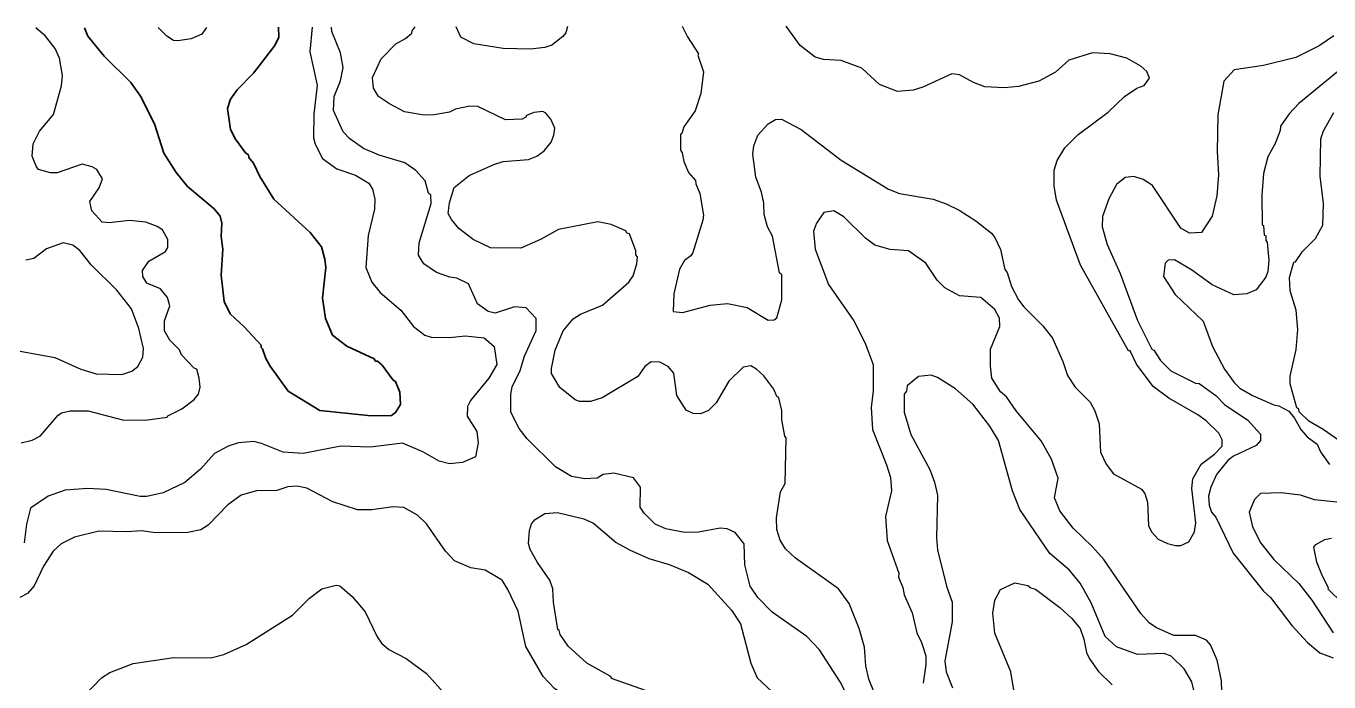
# Model space of a CAD drawing. Extents: x 447.8 to 473.9, y 7733.1 to 7760.8.
# Drawn here: x 457.538 to 460.421, y 7759.325 to 7760.777 of the extents above; entities that cross this region are included whole.
import ezdxf

# ---------------------------------------------------------------- set-up
doc = ezdxf.new("R2010")
doc.units = 0
doc.header["$LTSCALE"] = 0.032
doc.layers.add('1', color=7, linetype='Continuous', lineweight=25)
doc.layers.add('2', color=7, linetype='Continuous', lineweight=13)

msp = doc.modelspace()

# ---------------------------------------------------------------- linework, layer by layer
at = {"layer": '1'}
msp.add_lwpolyline([(457.6667, 7760.7732), (457.674, 7760.7547), (457.7105, 7760.71), (457.7693, 7760.652), (457.7907, 7760.6219), (457.8215, 7760.5606), (457.8426, 7760.4959), (457.8697, 7760.4529), (457.8948, 7760.4222), (457.9538, 7760.3727), (457.9668, 7760.3564), (457.9707, 7760.3407), (457.9692, 7760.3111), (457.9731, 7760.2834), (457.9692, 7760.226), (457.9757, 7760.1672), (457.9892, 7760.1403), (458.0201, 7760.1116), (458.0578, 7760.0707), (458.0581, 7760.0653), (458.0612, 7760.063), (458.0684, 7760.0413), (458.0777, 7760.0241), (458.1177, 7759.9687), (458.1875, 7759.9262), (458.3014, 7759.9143), (458.3466, 7759.9154), (458.3554, 7759.9215), (458.3665, 7759.9392), (458.365, 7759.9668), (458.3555, 7759.9901), (458.3502, 7759.9935), (458.3259, 7760.0262), (458.3155, 7760.0351), (458.3106, 7760.0355), (458.3076, 7760.0408), (458.2474, 7760.0686), (458.2161, 7760.0931), (458.2002, 7760.13), (458.1936, 7760.1747), (458.2008, 7760.243), (458.199, 7760.2613), (458.1914, 7760.2887), (458.1663, 7760.3199), (458.0859, 7760.3939), (458.055, 7760.4439), (458.0406, 7760.4734), (458.0303, 7760.4864), (458.0299, 7760.492), (458.0229, 7760.4963), (458.001, 7760.5266), (457.99, 7760.5479), (457.9835, 7760.5945), (457.9897, 7760.615), (458.0046, 7760.6359), (458.0407, 7760.6728), (458.0879, 7760.7337), (458.0973, 7760.7527), (458.0965, 7760.7743)], dxfattribs=at)
at = {"layer": '2'}
for points in [[(457.5269, 7759.8543), (457.5513, 7759.8608), (457.5693, 7759.8698), (457.6082, 7759.9153), (457.6159, 7759.9207), (457.6349, 7759.9253), (457.6748, 7759.9253), (457.7507, 7759.9055), (457.8014, 7759.9047), (457.8501, 7759.9118), (457.8513, 7759.9147), (457.8825, 7759.9299), (457.9096, 7759.9509), (457.9189, 7759.9622), (457.9227, 7759.9778), (457.921, 7759.998), (457.9155, 7760.0173), (457.9099, 7760.0201), (457.8819, 7760.0491), (457.8769, 7760.0601), (457.8557, 7760.082), (457.8437, 7760.1023), (457.8441, 7760.1243), (457.856, 7760.1579), (457.8505, 7760.176), (457.8348, 7760.1957), (457.8046, 7760.2079), (457.7958, 7760.2224), (457.7953, 7760.2358), (457.8093, 7760.2566), (457.8462, 7760.2781), (457.8513, 7760.287), (457.8514, 7760.3049), (457.8392, 7760.3262), (457.8274, 7760.3337), (457.803, 7760.3429), (457.7668, 7760.3464), (457.7212, 7760.3417), (457.7063, 7760.3432), (457.6833, 7760.368), (457.679, 7760.3888), (457.6997, 7760.4193), (457.7068, 7760.439), (457.6946, 7760.4594), (457.684, 7760.4656), (457.6617, 7760.4713), (457.6064, 7760.4525), (457.592, 7760.4522), (457.5655, 7760.4594), (457.5598, 7760.4669), (457.5511, 7760.4893), (457.553, 7760.5167), (457.5676, 7760.5444), (457.5987, 7760.5811), (457.6164, 7760.645), (457.6181, 7760.6674), (457.6117, 7760.7059), (457.6019, 7760.727), (457.5804, 7760.7543), (457.5595, 7760.773)], [(458.1706, 7760.7745), (458.1656, 7760.7203), (458.1815, 7760.646), (458.1744, 7760.5818), (458.1736, 7760.5295), (458.1773, 7760.5158), (458.1934, 7760.4836), (458.2254, 7760.4611), (458.267, 7760.4467), (458.2958, 7760.4292), (458.3039, 7760.4162), (458.3097, 7760.3936), (458.309, 7760.3718), (458.2946, 7760.3138), (458.2896, 7760.2426), (458.3029, 7760.2099), (458.3213, 7760.1873), (458.3673, 7760.1486), (458.395, 7760.112), (458.4202, 7760.0928), (458.434, 7760.0883), (458.4744, 7760.0875), (458.5093, 7760.0914), (458.5515, 7760.0867), (458.5734, 7760.0676), (458.5795, 7760.028), (458.5616, 7759.9979), (458.5211, 7759.9485), (458.5142, 7759.9354), (458.5138, 7759.9139), (458.535, 7759.8795), (458.5381, 7759.855), (458.5322, 7759.8233), (458.5033, 7759.8109), (458.4744, 7759.8081), (458.4517, 7759.8141), (458.4156, 7759.8349), (458.371, 7759.854), (458.3, 7759.8454), (458.2345, 7759.8469), (458.1507, 7759.831), (458.1066, 7759.8342), (458.0583, 7759.8532), (458.0413, 7759.8573), (458.0079, 7759.855), (457.9848, 7759.8476), (457.9549, 7759.831), (457.9239, 7759.7962), (457.8892, 7759.7669), (457.8412, 7759.744), (457.8051, 7759.7357), (457.7904, 7759.7356), (457.7146, 7759.7515), (457.6745, 7759.7539), (457.6244, 7759.7499), (457.5862, 7759.7365), (457.5474, 7759.7101), (457.5383, 7759.675), (457.5337, 7759.633)], [(457.9366, 7760.7739), (457.9264, 7760.7591), (457.9033, 7760.7487), (457.8734, 7760.744), (457.864, 7760.7452), (457.8491, 7760.7547), (457.83, 7760.7736)], [(458.6441, 7760.1537), (458.6184, 7760.1555), (458.5759, 7760.1413), (458.5604, 7760.1453), (458.5366, 7760.1623), (458.517, 7760.2062), (458.4909, 7760.2194), (458.4757, 7760.2213), (458.4457, 7760.2318), (458.4176, 7760.2508), (458.406, 7760.2697), (458.4075, 7760.2971), (458.434, 7760.3841), (458.4333, 7760.4027), (458.4285, 7760.4075), (458.4211, 7760.4344), (458.4005, 7760.4577), (458.3757, 7760.474), (458.3192, 7760.4914), (458.2843, 7760.5062), (458.2543, 7760.5272), (458.2397, 7760.5426), (458.2176, 7760.59), (458.2192, 7760.6209), (458.2335, 7760.6555), (458.2392, 7760.6853), (458.2335, 7760.7178), (458.2145, 7760.7652), (458.2134, 7760.7746)], [(458.6763, 7760.3043), (458.6328, 7760.2855), (458.5656, 7760.2864), (458.5267, 7760.3048), (458.4955, 7760.3289), (458.4788, 7760.349), (458.4718, 7760.3619), (458.4746, 7760.3858), (458.4851, 7760.4195), (458.5184, 7760.4461), (458.5729, 7760.4707), (458.5931, 7760.477), (458.6495, 7760.4819), (458.668, 7760.4891), (458.6838, 7760.5007), (458.6994, 7760.52), (458.7059, 7760.5354), (458.7081, 7760.5512), (458.6988, 7760.5712), (458.6877, 7760.584), (458.6811, 7760.5876), (458.6613, 7760.5858), (458.6449, 7760.5791), (458.6438, 7760.5755), (458.6358, 7760.5713), (458.5986, 7760.5692), (458.5372, 7760.5988), (458.5199, 7760.5996), (458.488, 7760.5928), (458.4746, 7760.5865), (458.4409, 7760.5802), (458.4189, 7760.5796), (458.3754, 7760.5873), (458.3421, 7760.6046), (458.3172, 7760.6212), (458.3066, 7760.6394), (458.3042, 7760.6629), (458.3238, 7760.7041), (458.3556, 7760.7376), (458.3776, 7760.7494), (458.3912, 7760.7612), (458.3918, 7760.7665), (458.399, 7760.775)], [(458.7357, 7760.7758), (458.7323, 7760.7619), (458.7258, 7760.7536), (458.7008, 7760.7347), (458.6854, 7760.7295), (458.6539, 7760.7262), (458.5931, 7760.727), (458.5284, 7760.7376), (458.4997, 7760.7523), (458.4892, 7760.7752)], [(458.9896, 7760.7764), (459.0016, 7760.7528), (459.0255, 7760.7157), (459.0242, 7760.7123), (459.0368, 7760.6757), (459.0305, 7760.628), (459.0183, 7760.5893), (458.9932, 7760.5541), (458.9887, 7760.5391), (458.9856, 7760.5369), (458.9856, 7760.5021), (458.9895, 7760.4962), (458.9934, 7760.4772), (459.0032, 7760.453), (459.0189, 7760.4354), (459.0195, 7760.4279), (459.0288, 7760.4064), (459.0369, 7760.3588), (459.0356, 7760.3472), (459.0133, 7760.2761), (459.0089, 7760.2688), (458.9948, 7760.2578), (458.9838, 7760.2391), (458.9711, 7760.1842), (458.9698, 7760.1451), (458.99, 7760.1428), (459.0515, 7760.1596), (459.09, 7760.1627), (459.1332, 7760.1545), (459.1801, 7760.1262), (459.1934, 7760.1271), (459.1992, 7760.1315), (459.2099, 7760.1708), (459.2099, 7760.2265), (459.2052, 7760.2312), (459.1891, 7760.3118), (459.1785, 7760.3323), (459.1707, 7760.3596), (459.1699, 7760.3853), (459.165, 7760.4096), (459.1524, 7760.4427), (459.1459, 7760.4937), (459.1482, 7760.5119), (459.1569, 7760.5355), (459.1801, 7760.5609), (459.1964, 7760.5705), (459.2091, 7760.5712), (459.2526, 7760.5479), (459.3412, 7760.4803), (459.4465, 7760.4157), (459.4703, 7760.4066), (459.5447, 7760.3937), (459.5741, 7760.3838), (459.6027, 7760.3695), (459.6394, 7760.3457), (459.6737, 7760.3185), (459.6812, 7760.3094), (459.6937, 7760.2824), (459.7038, 7760.2382), (459.7085, 7760.2317), (459.7184, 7760.2006), (459.734, 7760.171), (459.7456, 7760.1556), (459.7877, 7760.1133), (459.809, 7760.0862), (459.8318, 7760.0348), (459.8421, 7760.0033), (459.8592, 7759.9778), (459.8927, 7759.945), (459.9024, 7759.9257), (459.9121, 7759.8966), (459.9154, 7759.8337), (459.9278, 7759.8077), (459.9442, 7759.7858), (460.0059, 7759.7523), (460.0131, 7759.7427), (460.0195, 7759.7235), (460.0212, 7759.6716), (460.0285, 7759.6575), (460.0431, 7759.6417), (460.0635, 7759.6319), (460.0811, 7759.6274), (460.0933, 7759.6277), (460.1107, 7759.6353), (460.123, 7759.658), (460.1261, 7759.6777), (460.1174, 7759.7533), (460.1196, 7759.775), (460.1378, 7759.8073), (460.1679, 7759.8299), (460.1842, 7759.8472), (460.1846, 7759.8611), (460.1772, 7759.8758), (460.1489, 7759.903), (460.1307, 7759.9163)], [(459.9773, 7760.0579), (459.8711, 7760.248), (459.8176, 7760.392), (459.8128, 7760.4234), (459.8129, 7760.4584), (459.8194, 7760.4792), (459.8361, 7760.5076), (459.8656, 7760.5369), (459.9326, 7760.5864), (459.9681, 7760.6213), (459.9956, 7760.6397), (460.0116, 7760.6457), (460.0234, 7760.6616), (460.0178, 7760.6765), (460.0048, 7760.6886), (459.9736, 7760.7058), (459.9369, 7760.7157), (459.8977, 7760.7174), (459.8451, 7760.7015), (459.816, 7760.6753), (459.7785, 7760.6551), (459.7337, 7760.6434), (459.7025, 7760.6405), (459.6592, 7760.6422), (459.6346, 7760.6519), (459.6033, 7760.6691), (459.5862, 7760.6709), (459.5219, 7760.6417), (459.5007, 7760.6354), (459.4661, 7760.632), (459.4261, 7760.6474), (459.387, 7760.6841), (459.3414, 7760.7006), (459.3023, 7760.7031), (459.2842, 7760.7085), (459.2504, 7760.7339), (459.2197, 7760.777)], [(460.4318, 7760.7557), (460.3988, 7760.7331), (460.3476, 7760.7077), (460.2763, 7760.6895), (460.2109, 7760.6798), (460.1879, 7760.6548), (460.1751, 7760.5806), (460.1734, 7760.4993), (460.1766, 7760.4481), (460.1726, 7760.4016), (460.1623, 7760.3565), (460.1387, 7760.3203), (460.112, 7760.3189), (460.0931, 7760.3297), (460.0307, 7760.424), (460.0094, 7760.4376), (459.9892, 7760.4441), (459.9699, 7760.4417), (459.9507, 7760.4264), (459.9336, 7760.3949), (459.92, 7760.3557), (459.9193, 7760.333), (459.9303, 7760.2933), (459.9589, 7760.2295), (459.9974, 7760.1252), (460.0291, 7760.0621), (460.0331, 7760.06), (460.0484, 7760.0369), (460.0711, 7760.0141), (460.1256, 7759.9865), (460.1338, 7759.9861), (460.1708, 7759.9593), (460.1903, 7759.9386), (460.2406, 7759.9056), (460.2696, 7759.8738), (460.2691, 7759.8597), (460.26, 7759.8488), (460.2096, 7759.8249), (460.1971, 7759.8152), (460.172, 7759.7847), (460.1594, 7759.7566), (460.1543, 7759.7366), (460.1559, 7759.7167), (460.1606, 7759.7013), (460.1702, 7759.6898), (460.2091, 7759.6107), (460.2758, 7759.5266), (460.2914, 7759.5124), (460.339, 7759.4501), (460.373, 7759.4125), (460.4009, 7759.3902), (460.4299, 7759.3788)], [(460.4439, 7760.6794), (460.3544, 7760.6058), (460.333, 7760.5827), (460.3133, 7760.5558), (460.3128, 7760.5456), (460.3016, 7760.5168), (460.2854, 7760.4876), (460.2761, 7760.4504), (460.2721, 7760.4027), (460.2729, 7760.3371), (460.276, 7760.3353), (460.2777, 7760.3145), (460.2808, 7760.3124), (460.2809, 7760.3026), (460.284, 7760.2987), (460.288, 7760.2583), (460.2857, 7760.2339), (460.2808, 7760.2215), (460.26, 7760.1935), (460.2389, 7760.1844), (460.2101, 7760.1821), (460.1625, 7760.2043), (460.1167, 7760.2375), (460.0787, 7760.2596), (460.0652, 7760.2587), (460.0581, 7760.2524), (460.0549, 7760.2224), (460.0804, 7760.1828), (460.1421, 7760.124), (460.1631, 7760.0682), (460.1899, 7760.0174), (460.2107, 7759.9878), (460.2234, 7759.9758), (460.252, 7759.9591), (460.2991, 7759.9387), (460.31, 7759.9366), (460.3321, 7759.9244), (460.3444, 7759.9092), (460.3583, 7759.8841), (460.3726, 7759.8682), (460.3946, 7759.8516), (460.4021, 7759.8347), (460.4223, 7759.8065)], [(460.4512, 7759.8537), (460.4082, 7759.8842), (460.3765, 7759.9023), (460.3548, 7759.9232), (460.3542, 7759.9293), (460.3498, 7759.9323), (460.3353, 7759.9852), (460.3347, 7760.0022), (460.3481, 7760.061), (460.3522, 7760.1054), (460.3482, 7760.1483), (460.3347, 7760.1909), (460.3338, 7760.2208), (460.3433, 7760.2545), (460.3469, 7760.2554), (460.3621, 7760.2784), (460.3908, 7760.3065), (460.4075, 7760.3363), (460.4091, 7760.3843), (460.4011, 7760.445), (460.4027, 7760.5275), (460.4086, 7760.545), (460.4313, 7760.5857)], [(459.5291, 7760.2523), (459.4903, 7760.2796), (459.4498, 7760.2822), (459.4156, 7760.2922), (459.3956, 7760.3074), (459.3473, 7760.3549), (459.3249, 7760.3679), (459.303, 7760.3646), (459.2866, 7760.3409), (459.2798, 7760.323), (459.2837, 7760.2833), (459.3132, 7760.2047), (459.3697, 7760.1247), (459.3934, 7760.0764), (459.4119, 7760.0281), (459.4119, 7759.9697), (459.408, 7759.933), (459.4104, 7759.8838), (459.442, 7759.8058), (459.4505, 7759.7777), (459.4527, 7759.7485), (459.4393, 7759.6917), (459.4432, 7759.6388), (459.4687, 7759.5663), (459.4683, 7759.5577), (459.4776, 7759.5343), (459.4807, 7759.5185), (459.4985, 7759.4782), (459.5085, 7759.434), (459.5193, 7759.4124), (459.5289, 7759.3836), (459.5289, 7759.364), (459.5225, 7759.323)], [(458.867, 7760.3184), (458.865, 7760.3238), (458.8327, 7760.338), (458.8027, 7760.3439), (458.7158, 7760.3269), (458.6763, 7760.3043)], [(457.5243, 7760.0576), (457.6015, 7760.0437), (457.6585, 7760.0176), (457.6931, 7760.0073), (457.7494, 7760.0057), (457.7716, 7760.0135), (457.7849, 7760.0236), (457.796, 7760.0445), (457.7975, 7760.0633), (457.7869, 7760.1073), (457.7707, 7760.1509), (457.7382, 7760.1926), (457.6816, 7760.2483), (457.6565, 7760.2805), (457.6409, 7760.2924), (457.6196, 7760.2974), (457.5828, 7760.2838), (457.5545, 7760.2626), (457.5374, 7760.259)], [(459.4262, 7759.2733), (459.4027, 7759.3313), (459.396, 7759.3612), (459.3927, 7759.4028), (459.3813, 7759.4435), (459.359, 7759.499), (459.3356, 7759.5314), (459.2401, 7759.5996), (459.2179, 7759.62), (459.2065, 7759.6391), (459.1988, 7759.6626), (459.198, 7759.6885), (459.2069, 7759.7462), (459.2176, 7759.7645), (459.2195, 7759.8655), (459.2164, 7759.8697), (459.21, 7759.9059), (459.2098, 7759.9261), (459.2036, 7759.954), (459.1987, 7759.9572), (459.1923, 7759.9736), (459.1704, 7760.0027), (459.1541, 7760.0174), (459.1412, 7760.0247), (459.1242, 7760.0223), (459.0925, 7759.9909), (459.0646, 7759.9431), (459.0475, 7759.9265), (459.0304, 7759.9191), (459.014, 7759.9192), (458.9983, 7759.9273), (458.9776, 7759.9596), (458.971, 7760.0086), (458.9587, 7760.0237), (458.9403, 7760.033), (458.9207, 7760.0341), (458.9066, 7760.0237), (458.8917, 7760.0011), (458.8123, 7759.9543), (458.7865, 7759.9458), (458.762, 7759.9462), (458.7528, 7759.9497), (458.7188, 7759.9773), (458.7005, 7760.0078), (458.7002, 7760.019), (458.7087, 7760.0595), (458.726, 7760.1024), (458.7485, 7760.1292), (458.7649, 7760.1391), (458.8131, 7760.1595), (458.8712, 7760.2105), (458.881, 7760.2242), (458.8893, 7760.2507), (458.8909, 7760.2666), (458.8871, 7760.2708), (458.8869, 7760.2797), (458.8733, 7760.317), (458.867, 7760.3184)], [(459.6815, 7760.1496), (459.6508, 7760.1763), (459.6033, 7760.1802), (459.5709, 7760.1979), (459.5535, 7760.2148), (459.5291, 7760.2523)], [(458.6136, 7759.9789), (458.6311, 7760.0149), (458.6403, 7760.0464), (458.6663, 7760.1031), (458.6663, 7760.1298), (458.6441, 7760.1537)], [(460.185, 7759.2548), (460.183, 7759.3278), (460.1736, 7759.374), (460.1589, 7759.4079), (460.1496, 7759.4179), (460.1253, 7759.4285), (460.0779, 7759.4284), (460.0391, 7759.4452), (460.0232, 7759.4561), (460.0042, 7759.4773), (459.9225, 7759.5965), (459.8978, 7759.6248), (459.8547, 7759.6655), (459.8254, 7759.7045), (459.8136, 7759.7328), (459.8214, 7759.7766), (459.8067, 7759.8186), (459.7839, 7759.8591), (459.7284, 7759.9253), (459.7073, 7759.9562), (459.694, 7759.9675), (459.6749, 7759.998), (459.6717, 7760.0245), (459.6717, 7760.062), (459.6925, 7760.1118), (459.6917, 7760.1307), (459.6815, 7760.1496)], [(460.1307, 7759.9163), (460.0667, 7759.9533), (460.0321, 7759.9794), (459.9951, 7760.0286), (459.9809, 7760.0583), (459.9773, 7760.0579)], [(460.1245, 7759.2957), (460.1175, 7759.3256), (460.1004, 7759.3543), (460.0715, 7759.3828), (460.0564, 7759.3884), (459.9969, 7759.3862), (459.9504, 7759.4031), (459.9255, 7759.4263), (459.8945, 7759.5006), (459.8702, 7759.5442), (459.8466, 7759.5726), (459.8029, 7759.6099), (459.737, 7759.7068), (459.7204, 7759.7486), (459.6892, 7759.86), (459.6705, 7759.8912), (459.6326, 7759.9405), (459.5942, 7759.9741), (459.5546, 7759.9992), (459.5404, 7760.0041), (459.5127, 7760.0014), (459.4874, 7759.9806), (459.4856, 7759.9689), (459.4808, 7759.962), (459.4808, 7759.9226), (459.4957, 7759.8734), (459.5377, 7759.7959), (459.548, 7759.7675), (459.5545, 7759.7387), (459.5523, 7759.6444), (459.5546, 7759.618), (459.5744, 7759.5374), (459.5867, 7759.5022), (459.5867, 7759.4586), (459.5707, 7759.3721), (459.5737, 7759.3479), (459.5876, 7759.3127)], [(459.3537, 7759.2967), (459.3391, 7759.3255), (459.2931, 7759.3967), (459.2657, 7759.4263), (459.1885, 7759.4796), (459.1568, 7759.5121), (459.1397, 7759.5376), (459.1282, 7759.5844), (459.1267, 7759.6313), (459.1069, 7759.6565), (459.0893, 7759.6641), (459.0734, 7759.6657), (459.0259, 7759.657), (458.9948, 7759.6562), (458.9531, 7759.6646), (458.9298, 7759.675), (458.9056, 7759.6992), (458.8965, 7759.7126), (458.8974, 7759.7564), (458.8815, 7759.7769), (458.8384, 7759.7876), (458.8146, 7759.7846), (458.8016, 7759.7764), (458.7739, 7759.775), (458.7448, 7759.7798), (458.7091, 7759.8018), (458.6465, 7759.8633), (458.6285, 7759.8863), (458.6103, 7759.9222), (458.6103, 7759.962), (458.6136, 7759.9789)], [(458.6434, 7759.4042), (458.6268, 7759.4819), (458.6041, 7759.53), (458.5914, 7759.5505), (458.5533, 7759.5725), (458.5222, 7759.5781), (458.4856, 7759.5935), (458.4658, 7759.6147), (458.4236, 7759.6754), (458.4035, 7759.6946), (458.3734, 7759.7115), (458.3503, 7759.713), (458.3028, 7759.7067), (458.2714, 7759.706), (458.2163, 7759.7241), (458.1587, 7759.7543), (458.1374, 7759.7587), (458.1168, 7759.7573), (458.0922, 7759.7491), (458.0476, 7759.7483), (458.014, 7759.7387), (457.9841, 7759.7175), (457.9407, 7759.6726), (457.9241, 7759.6619), (457.8958, 7759.656), (457.8242, 7759.6554), (457.7934, 7759.6601), (457.7614, 7759.6578), (457.699, 7759.6593), (457.6447, 7759.6458), (457.6156, 7759.6313), (457.5974, 7759.6147), (457.576, 7759.5818), (457.5554, 7759.5378), (457.541, 7759.5214), (457.524, 7759.5121)], [(460.4379, 7759.7235), (460.3892, 7759.7285), (460.3578, 7759.7387), (460.3148, 7759.7443), (460.2695, 7759.7425), (460.2562, 7759.7294), (460.2442, 7759.7014), (460.2518, 7759.6685), (460.2703, 7759.6324), (460.2987, 7759.5966), (460.3545, 7759.5431), (460.3828, 7759.5068), (460.43, 7759.4344)], [(458.7787, 7759.3671), (458.7373, 7759.405), (458.7193, 7759.4305), (458.7177, 7759.4394), (458.7146, 7759.4416), (458.705, 7759.5019), (458.7032, 7759.5318), (458.6969, 7759.5508), (458.6692, 7759.5895), (458.6534, 7759.6184), (458.6497, 7759.6321), (458.652, 7759.6606), (458.6561, 7759.6754), (458.6644, 7759.6851), (458.6856, 7759.6979), (458.7133, 7759.7002), (458.772, 7759.6867), (458.7936, 7759.6771), (458.8438, 7759.6342), (458.8733, 7759.6176), (458.9158, 7759.5987), (458.9606, 7759.5854), (459.0034, 7759.5678), (459.0467, 7759.5421), (459.0984, 7759.4842), (459.1185, 7759.4541), (459.1413, 7759.3668), (459.1553, 7759.3348), (459.1883, 7759.3042)], [(460.4845, 7759.4665), (460.4191, 7759.5308), (460.4199, 7759.5334), (460.4062, 7759.5592), (460.3941, 7759.5909), (460.3875, 7759.6238), (460.3921, 7759.6296), (460.4115, 7759.641), (460.4267, 7759.6433)], [(459.7245, 7759.3031), (459.7171, 7759.3475), (459.6813, 7759.4334), (459.6773, 7759.4774), (459.6817, 7759.5067), (459.6939, 7759.5299), (459.7254, 7759.5447), (459.7542, 7759.5388), (459.7609, 7759.5335), (459.7713, 7759.5309), (459.8254, 7759.49), (459.851, 7759.4664), (459.8702, 7759.4438), (459.8784, 7759.4205), (459.8843, 7759.3909), (459.8909, 7759.3766), (459.9108, 7759.3489), (459.9413, 7759.3189)], [(457.6667, 7759.2952), (457.7044, 7759.3345), (457.7232, 7759.3464), (457.7748, 7759.3666), (457.8649, 7759.3796), (457.9466, 7759.3789), (457.9752, 7759.3859), (458.0247, 7759.4086), (458.1276, 7759.4733), (458.1648, 7759.511), (458.1923, 7759.5312), (458.2241, 7759.5398), (458.2322, 7759.5384), (458.259, 7759.5145), (458.2877, 7759.4804), (458.3144, 7759.4255), (458.3243, 7759.4115), (458.3402, 7759.3971), (458.379, 7759.3771), (458.4239, 7759.3441), (458.4673, 7759.2957)], [(458.8326, 7759.2697), (458.7631, 7759.2783), (458.7317, 7759.294), (458.7071, 7759.3109), (458.6822, 7759.3373), (458.6434, 7759.4042)], [(458.9622, 7759.2961), (458.9483, 7759.2963), (458.921, 7759.3023), (458.8351, 7759.3324), (458.83, 7759.3379), (458.7787, 7759.3671)]]:
    msp.add_lwpolyline(points, dxfattribs=at)

doc.saveas('drawing.dxf')
